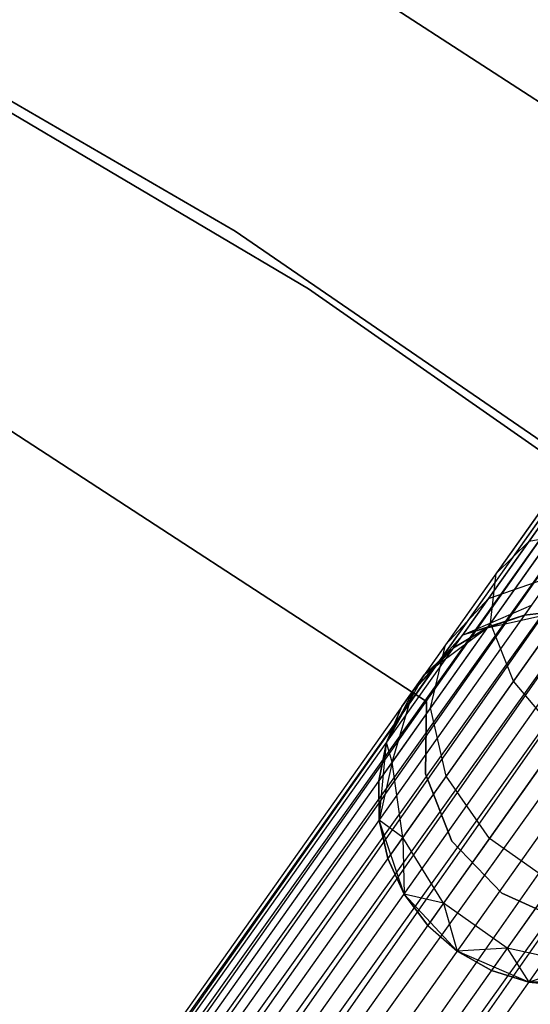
# Model space of a CAD drawing. Extents: x -102 to 102, y -101 to 102.
# Tile 448 of 481: x 32.03 to 34.75, y 48.26 to 53.51. Entities that reach past the tile are written whole.
import ezdxf

# ---------------------------------------------------------------- set-up
doc = ezdxf.new("R2010")
doc.units = 0
doc.header["$LTSCALE"] = 25.4
doc.layers.get('0').update_dxf_attribs({"linetype": 'CONTINUOUS'})

# ---------------------------------------------------------------- blocks, each defined once
blk = doc.blocks.new('NL2500011659_STL')
at = {"color": 0}
for p, q in [((24.1896, 35.8917, -7.3955), (45.7874, 66.402, -7.3955)), ((24.1896, 35.8917, -7.6045), (45.7874, 66.402, -7.3955)), ((24.1896, 35.8917, -7.6045), (45.7874, 66.402, -7.3955)), ((24.1896, 35.8917, -7.3955), (45.7874, 66.402, -7.3955)), ((45.8228, 66.3769, -7.809), (24.1896, 35.8917, -7.6045)), ((45.8228, 66.3769, -7.809), (24.1896, 35.8917, -7.6045)), ((45.7874, 66.402, -7.3955), (24.2251, 35.8666, -7.191)), ((45.7874, 66.402, -7.3955), (24.2251, 35.8666, -7.191)), ((24.2251, 35.8666, -7.809), (45.8228, 66.3769, -7.809)), ((24.2251, 35.8666, -7.809), (45.8228, 66.3769, -7.809)), ((24.2945, 35.8175, -8), (45.8228, 66.3769, -7.809)), ((24.2945, 35.8175, -8), (45.8228, 66.3769, -7.809)), ((24.2251, 35.8666, -7.191), (45.8922, 66.3277, -7)), ((24.2251, 35.8666, -7.191), (45.8922, 66.3277, -7)), ((24.2945, 35.8175, -7), (45.8922, 66.3277, -7)), ((24.2945, 35.8175, -7), (45.8922, 66.3277, -7)), ((45.8922, 66.3277, -7), (24.3948, 35.7465, -6.8309)), ((45.8922, 66.3277, -7), (24.3948, 35.7465, -6.8309)), ((45.9925, 66.2567, -8.1691), (24.2945, 35.8175, -8)), ((45.9925, 66.2567, -8.1691), (24.2945, 35.8175, -8)), ((24.3948, 35.7465, -8.1691), (45.9925, 66.2567, -8.1691)), ((24.3948, 35.7465, -8.1691), (45.9925, 66.2567, -8.1691)), ((24.5216, 35.6567, -8.309), (45.9925, 66.2567, -8.1691)), ((24.5216, 35.6567, -8.309), (45.9925, 66.2567, -8.1691)), ((24.3948, 35.7465, -6.8309), (46.1193, 66.167, -6.691)), ((24.3948, 35.7465, -6.8309), (46.1193, 66.167, -6.691)), ((24.5216, 35.6567, -6.691), (46.1193, 66.167, -6.691)), ((24.5216, 35.6567, -6.691), (46.1193, 66.167, -6.691)), ((46.1193, 66.167, -6.691), (24.6694, 35.5521, -6.5865)), ((46.1193, 66.167, -6.691), (24.6694, 35.5521, -6.5865)), ((46.2671, 66.0624, -8.4135), (24.5216, 35.6567, -8.309)), ((46.2671, 66.0624, -8.4135), (24.5216, 35.6567, -8.309)), ((24.6694, 35.5521, -8.4135), (46.2671, 66.0624, -8.4135)), ((24.6694, 35.5521, -8.4135), (46.2671, 66.0624, -8.4135)), ((24.8316, 35.4373, -8.4782), (46.2671, 66.0624, -8.4135)), ((24.8316, 35.4373, -8.4782), (46.2671, 66.0624, -8.4135)), ((24.6694, 35.5521, -6.5865), (46.4294, 65.9475, -6.5218)), ((24.6694, 35.5521, -6.5865), (46.4294, 65.9475, -6.5218)), ((24.8316, 35.4373, -6.5218), (46.4294, 65.9475, -6.5218)), ((24.8316, 35.4373, -6.5218), (46.4294, 65.9475, -6.5218)), ((24.8316, 35.4373, -8.4782), (46.5991, 65.8274, -8.5)), ((24.8316, 35.4373, -8.4782), (46.5991, 65.8274, -8.5)), ((25.0013, 35.3171, -6.5), (46.5991, 65.8274, -6.5)), ((25.0013, 35.3171, -6.5), (46.5991, 65.8274, -6.5)), ((25.0013, 35.3171, -8.5), (46.5991, 65.8274, -8.5)), ((25.0013, 35.3171, -8.5), (46.5991, 65.8274, -8.5)), ((25.171, 35.197, -8.4782), (46.5991, 65.8274, -8.5)), ((25.171, 35.197, -8.4782), (46.5991, 65.8274, -8.5)), ((25.171, 35.197, -6.5218), (46.7688, 65.7072, -6.5218)), ((25.171, 35.197, -6.5218), (46.7688, 65.7072, -6.5218)), ((46.7688, 65.7072, -6.5218), (25.3333, 35.0821, -6.5865)), ((46.7688, 65.7072, -6.5218), (25.3333, 35.0821, -6.5865)), ((46.9311, 65.5924, -8.4135), (25.171, 35.197, -8.4782)), ((46.9311, 65.5924, -8.4135), (25.171, 35.197, -8.4782)), ((25.3333, 35.0821, -8.4135), (46.9311, 65.5924, -8.4135)), ((25.3333, 35.0821, -8.4135), (46.9311, 65.5924, -8.4135)), ((29.1215, 54.7372, -308.5), (33.1783, 52.3792, -308.5)), ((33.1783, 52.3792, -318), (29.1215, 54.7372, -318)), ((33.1783, 52.3792, -318), (29.1215, 54.7372, -318)), ((29.1215, 54.7372, -308.5), (33.1783, 52.3792, -308.5)), ((36.5504, 51.9308, -308.5), (32.567, 54.5158, -308.5)), ((32.567, 54.5158, -318), (36.5504, 51.9308, -318)), ((36.5504, 51.9308, -308.5), (32.567, 54.5158, -308.5)), ((32.567, 54.5158, -318), (36.5504, 51.9308, -318)), ((33.5682, 52.0709, -316), (29.5826, 54.4327, -316)), ((29.5826, 54.4327, -315), (33.5682, 52.0709, -315)), ((33.5682, 52.0709, -316), (29.5826, 54.4327, -316)), ((29.5826, 54.4327, -315), (33.5682, 52.0709, -315)), ((33.1783, 52.3792, -308.5), (37.0452, 49.7211, -308.5)), ((37.0452, 49.7211, -318), (33.1783, 52.3792, -318)), ((33.1783, 52.3792, -318), (33.1783, 52.3792, -308.5)), ((33.1783, 52.3792, -318), (33.1783, 52.3792, -308.5)), ((37.0452, 49.7211, -318), (33.1783, 52.3792, -318)), ((33.1783, 52.3792, -308.5), (37.0452, 49.7211, -308.5)), ((37.3661, 49.4179, -316), (33.5682, 52.0709, -316)), ((33.5682, 52.0709, -316), (33.5682, 52.0709, -315)), ((33.5682, 52.0709, -315), (37.3661, 49.4179, -315)), ((33.5682, 52.0709, -316), (33.5682, 52.0709, -315)), ((37.3661, 49.4179, -316), (33.5682, 52.0709, -316)), ((33.5682, 52.0709, -315), (37.3661, 49.4179, -315)), ((31.8457, 51.404, -312), (34.1975, 49.8713, -312)), ((34.1975, 49.8713, -314), (31.8457, 51.404, -314)), ((34.1975, 49.8713, -314), (31.8457, 51.404, -314)), ((31.8457, 51.404, -312), (34.1975, 49.8713, -312)), ((35.0164, 51.1111, -307.8918), (34.7441, 50.7264, -308.132)), ((35.0164, 51.1111, -307.8918), (34.7441, 50.7264, -308.132)), ((34.9071, 51.0319, -307.4985), (34.5682, 50.5531, -307.7974)), ((34.9071, 51.0319, -307.4985), (34.5682, 50.5531, -307.7974)), ((34.9414, 50.8579, -307.1223), (34.5387, 50.2891, -307.4774)), ((34.9414, 50.8579, -307.1223), (34.5387, 50.2891, -307.4774)), ((34.7441, 50.7264, -308.132), (35.0361, 50.779, -308.4233)), ((34.7441, 50.7264, -308.132), (35.0361, 50.779, -308.4233)), ((34.7441, 50.7264, -308.132), (34.5279, 50.421, -308.5061)), ((34.7441, 50.7264, -308.132), (34.5279, 50.421, -308.5061)), ((34.5682, 50.5531, -307.7974), (34.7441, 50.7264, -308.132)), ((34.5682, 50.5531, -307.7974), (34.7441, 50.7264, -308.132)), ((35.1133, 50.6192, -306.8285), (34.6609, 49.9801, -307.2274)), ((35.1133, 50.6192, -306.8285), (34.6609, 49.9801, -307.2274)), ((34.5682, 50.5531, -307.7974), (34.2991, 50.1731, -308.263)), ((34.5682, 50.5531, -307.7974), (34.2991, 50.1731, -308.263)), ((34.5279, 50.421, -308.5061), (34.866, 50.5387, -308.7177)), ((34.5279, 50.421, -308.5061), (34.866, 50.5387, -308.7177)), ((34.5387, 50.2891, -307.4774), (34.5682, 50.5531, -307.7974)), ((34.5387, 50.2891, -307.4774), (34.5682, 50.5531, -307.7974)), ((34.2991, 50.1731, -308.263), (34.5279, 50.421, -308.5061)), ((34.2991, 50.1731, -308.263), (34.5279, 50.421, -308.5061)), ((34.5279, 50.421, -308.5061), (34.3892, 50.225, -308.9774)), ((34.5279, 50.421, -308.5061), (34.3892, 50.225, -308.9774)), ((34.3892, 50.225, -308.9774), (34.7567, 50.3844, -309.0887)), ((34.3892, 50.225, -308.9774), (34.7567, 50.3844, -309.0887)), ((34.5211, 50.2642, -314), (34.9267, 50.3556, -314)), ((34.5211, 50.2642, -314), (34.9267, 50.3556, -314)), ((34.7567, 50.3844, -309.0887), (34.7191, 50.3312, -309.5)), ((34.7567, 50.3844, -309.0887), (34.7191, 50.3312, -309.5)), ((34.9267, 50.3556, -309.5), (34.7191, 50.3312, -309.5)), ((34.7191, 50.3312, -309.5), (34.9267, 50.3556, -314)), ((34.7191, 50.3312, -309.5), (34.9267, 50.3556, -314)), ((34.9267, 50.3556, -309.5), (34.7191, 50.3312, -309.5)), ((34.7191, 50.3312, -309.5), (34.3892, 50.225, -308.9774)), ((34.7191, 50.3312, -309.5), (34.3892, 50.225, -308.9774)), ((34.7191, 50.3312, -309.5), (34.5211, 50.2642, -309.5)), ((34.5211, 50.2642, -314), (34.7191, 50.3312, -309.5)), ((34.7191, 50.3312, -309.5), (34.5211, 50.2642, -309.5)), ((34.5211, 50.2642, -314), (34.7191, 50.3312, -309.5)), ((34.1877, 50.0156, -314), (34.5211, 50.2642, -314)), ((34.1877, 50.0156, -314), (34.5211, 50.2642, -314)), ((34.5387, 50.2891, -307.4774), (34.2192, 49.8377, -308.0305)), ((34.5387, 50.2891, -307.4774), (34.2192, 49.8377, -308.0305)), ((34.5211, 50.2642, -309.5), (34.3413, 50.1574, -309.5)), ((34.3413, 50.1574, -309.5), (34.5211, 50.2642, -314)), ((34.3413, 50.1574, -309.5), (34.5211, 50.2642, -314)), ((34.5211, 50.2642, -309.5), (34.3413, 50.1574, -309.5)), ((34.5211, 50.2642, -309.5), (34.3892, 50.225, -308.9774)), ((34.5211, 50.2642, -309.5), (34.3892, 50.225, -308.9774)), ((34.5211, 50.2642, -309.5), (34.5211, 50.2642, -314)), ((34.5211, 50.2642, -309.5), (34.5211, 50.2642, -314)), ((34.6609, 49.9801, -307.2274), (34.5387, 50.2891, -307.4774)), ((34.6609, 49.9801, -307.2274), (34.5387, 50.2891, -307.4774)), ((34.1264, 49.9291, -308.8497), (34.3892, 50.225, -308.9774)), ((34.1264, 49.9291, -308.8497), (34.3892, 50.225, -308.9774)), ((34.3413, 50.1574, -309.5), (34.3892, 50.225, -308.9774)), ((34.3413, 50.1574, -309.5), (34.3892, 50.225, -308.9774)), ((34.2991, 50.1731, -308.263), (34.1264, 49.9291, -308.8497)), ((34.2991, 50.1731, -308.263), (34.1264, 49.9291, -308.8497)), ((34.3413, 50.1574, -309.5), (34.1264, 49.9291, -308.8497)), ((34.3413, 50.1574, -309.5), (34.1264, 49.9291, -308.8497)), ((34.3413, 50.1574, -309.5), (34.1877, 50.0156, -309.5)), ((34.1877, 50.0156, -314), (34.3413, 50.1574, -309.5)), ((34.3413, 50.1574, -309.5), (34.1877, 50.0156, -309.5)), ((34.1877, 50.0156, -314), (34.3413, 50.1574, -309.5)), ((34.2192, 49.8377, -308.0305), (34.2991, 50.1731, -308.263)), ((34.2192, 49.8377, -308.0305), (34.2991, 50.1731, -308.263)), ((33.9843, 49.653, -314), (34.1877, 50.0156, -314)), ((33.9843, 49.653, -314), (34.1877, 50.0156, -314)), ((34.0669, 49.845, -309.5), (34.1877, 50.0156, -314)), ((34.0669, 49.845, -309.5), (34.1877, 50.0156, -314)), ((34.1877, 50.0156, -309.5), (34.1264, 49.9291, -308.8497)), ((34.1877, 50.0156, -309.5), (34.1264, 49.9291, -308.8497)), ((34.1877, 50.0156, -309.5), (34.1877, 50.0156, -314)), ((34.1877, 50.0156, -309.5), (34.1877, 50.0156, -314)), ((34.6609, 49.9801, -307.2274), (34.3018, 49.4729, -307.8489)), ((34.6609, 49.9801, -307.2274), (34.3018, 49.4729, -307.8489)), ((34.9135, 49.6795, -307.0906), (34.6609, 49.9801, -307.2274)), ((34.9135, 49.6795, -307.0906), (34.6609, 49.9801, -307.2274)), ((34.1264, 49.9291, -308.8497), (33.9843, 49.653, -309.5)), ((34.1264, 49.9291, -308.8497), (33.9843, 49.653, -309.5)), ((34.014, 49.5479, -308.7274), (34.1264, 49.9291, -308.8497)), ((34.014, 49.5479, -308.7274), (34.1264, 49.9291, -308.8497)), ((34.1264, 49.9291, -308.8497), (34.0669, 49.845, -309.5)), ((34.1264, 49.9291, -308.8497), (34.0669, 49.845, -309.5)), ((34.1975, 49.8713, -312), (34.1921, 49.4862, -312)), ((34.1921, 49.4862, -314), (34.1975, 49.8713, -314)), ((34.1921, 49.4862, -314), (34.1975, 49.8713, -314)), ((34.1975, 49.8713, -312), (34.1921, 49.4862, -312)), ((34.1975, 49.8713, -312), (34.1975, 49.8713, -314)), ((34.1975, 49.8713, -312), (34.1975, 49.8713, -314)), ((34.0669, 49.845, -309.5), (33.9843, 49.653, -309.5)), ((33.9843, 49.653, -314), (34.0669, 49.845, -309.5)), ((34.0669, 49.845, -309.5), (33.9843, 49.653, -309.5)), ((33.9843, 49.653, -314), (34.0669, 49.845, -309.5)), ((34.2192, 49.8377, -308.0305), (34.014, 49.5479, -308.7274)), ((34.2192, 49.8377, -308.0305), (34.014, 49.5479, -308.7274)), ((34.3018, 49.4729, -307.8489), (34.2192, 49.8377, -308.0305)), ((34.3018, 49.4729, -307.8489), (34.2192, 49.8377, -308.0305)), ((34.9135, 49.6795, -307.0906), (34.5328, 49.1417, -307.7495)), ((34.9135, 49.6795, -307.0906), (34.5328, 49.1417, -307.7495)), ((33.9843, 49.653, -309.5), (33.9433, 49.448, -309.5)), ((33.9433, 49.448, -309.5), (33.9843, 49.653, -314)), ((33.9433, 49.448, -309.5), (33.9843, 49.653, -314)), ((33.9843, 49.653, -309.5), (33.9433, 49.448, -309.5)), ((33.9459, 49.2389, -314), (33.9843, 49.653, -314)), ((33.9459, 49.2389, -314), (33.9843, 49.653, -314)), ((34.014, 49.5479, -308.7274), (33.9843, 49.653, -309.5)), ((34.014, 49.5479, -308.7274), (33.9843, 49.653, -309.5)), ((33.9843, 49.653, -309.5), (33.9843, 49.653, -314)), ((33.9843, 49.653, -309.5), (33.9843, 49.653, -314)), ((34.014, 49.5479, -308.7274), (33.9433, 49.448, -309.5)), ((34.014, 49.5479, -308.7274), (33.9433, 49.448, -309.5)), ((34.014, 49.5479, -308.7274), (33.9459, 49.2389, -309.5)), ((34.014, 49.5479, -308.7274), (33.9459, 49.2389, -309.5)), ((34.0713, 49.1472, -308.632), (34.014, 49.5479, -308.7274)), ((34.0713, 49.1472, -308.632), (34.014, 49.5479, -308.7274)), ((34.3018, 49.4729, -307.8489), (34.0713, 49.1472, -308.632)), ((34.3018, 49.4729, -307.8489), (34.0713, 49.1472, -308.632)), ((34.1921, 49.4862, -312), (34.1921, 49.4862, -314)), ((34.1921, 49.4862, -312), (34.1921, 49.4862, -314)), ((34.1921, 49.4862, -312), (34.3326, 49.1276, -312)), ((34.3326, 49.1276, -314), (34.1921, 49.4862, -314)), ((34.3326, 49.1276, -314), (34.1921, 49.4862, -314)), ((34.1921, 49.4862, -312), (34.3326, 49.1276, -312)), ((34.5328, 49.1417, -307.7495), (34.3018, 49.4729, -307.8489)), ((34.5328, 49.1417, -307.7495), (34.3018, 49.4729, -307.8489)), ((33.9433, 49.448, -309.5), (33.9459, 49.2389, -309.5)), ((33.9459, 49.2389, -314), (33.9433, 49.448, -309.5)), ((33.9433, 49.448, -309.5), (33.9459, 49.2389, -309.5)), ((33.9459, 49.2389, -314), (33.9433, 49.448, -309.5)), ((34.0792, 48.8451, -314), (33.9459, 49.2389, -314)), ((34.0713, 49.1472, -308.632), (33.9459, 49.2389, -309.5)), ((33.9459, 49.2389, -309.5), (33.9919, 49.035, -309.5)), ((34.0713, 49.1472, -308.632), (33.9459, 49.2389, -309.5)), ((33.9919, 49.035, -309.5), (33.9459, 49.2389, -314)), ((34.0792, 48.8451, -314), (33.9459, 49.2389, -314)), ((33.9919, 49.035, -309.5), (33.9459, 49.2389, -314)), ((33.9459, 49.2389, -309.5), (33.9919, 49.035, -309.5)), ((33.9459, 49.2389, -309.5), (33.9459, 49.2389, -314)), ((33.9459, 49.2389, -309.5), (33.9459, 49.2389, -314)), ((34.0713, 49.1472, -308.632), (33.9919, 49.035, -309.5)), ((34.0713, 49.1472, -308.632), (33.9919, 49.035, -309.5)), ((34.2884, 48.7965, -308.5797), (34.0713, 49.1472, -308.632)), ((34.0713, 49.1472, -308.632), (34.0792, 48.8451, -309.5)), ((34.0713, 49.1472, -308.632), (34.0792, 48.8451, -309.5)), ((34.2884, 48.7965, -308.5797), (34.0713, 49.1472, -308.632)), ((34.5328, 49.1417, -307.7495), (34.2884, 48.7965, -308.5797)), ((34.5328, 49.1417, -307.7495), (34.2884, 48.7965, -308.5797)), ((34.8722, 48.9015, -307.7495), (34.5328, 49.1417, -307.7495)), ((34.8722, 48.9015, -307.7495), (34.5328, 49.1417, -307.7495)), ((34.3326, 49.1276, -312), (34.3326, 49.1276, -314)), ((34.3326, 49.1276, -312), (34.3326, 49.1276, -314)), ((34.3326, 49.1276, -312), (34.5983, 48.8488, -312)), ((34.5983, 48.8488, -314), (34.3326, 49.1276, -314)), ((34.5983, 48.8488, -314), (34.3326, 49.1276, -314)), ((34.3326, 49.1276, -312), (34.5983, 48.8488, -312)), ((33.9919, 49.035, -309.5), (34.0792, 48.8451, -309.5)), ((34.0792, 48.8451, -314), (33.9919, 49.035, -309.5)), ((33.9919, 49.035, -309.5), (34.0792, 48.8451, -309.5)), ((34.0792, 48.8451, -314), (33.9919, 49.035, -309.5)), ((34.8722, 48.9015, -307.7495), (34.6278, 48.5562, -308.5797)), ((34.8722, 48.9015, -307.7495), (34.6278, 48.5562, -308.5797)), ((34.3613, 48.5395, -314), (34.0792, 48.8451, -314)), ((34.2884, 48.7965, -308.5797), (34.0792, 48.8451, -309.5)), ((34.0792, 48.8451, -309.5), (34.2042, 48.6775, -309.5)), ((34.2884, 48.7965, -308.5797), (34.0792, 48.8451, -309.5)), ((34.2042, 48.6775, -309.5), (34.0792, 48.8451, -314)), ((34.3613, 48.5395, -314), (34.0792, 48.8451, -314)), ((34.2042, 48.6775, -309.5), (34.0792, 48.8451, -314)), ((34.0792, 48.8451, -309.5), (34.2042, 48.6775, -309.5)), ((34.0792, 48.8451, -309.5), (34.0792, 48.8451, -314)), ((34.0792, 48.8451, -309.5), (34.0792, 48.8451, -314)), ((34.5983, 48.8488, -312), (34.5983, 48.8488, -314)), ((34.5983, 48.8488, -312), (34.5983, 48.8488, -314)), ((34.5983, 48.8488, -312), (34.9496, 48.6909, -312)), ((34.9496, 48.6909, -314), (34.5983, 48.8488, -314)), ((34.9496, 48.6909, -314), (34.5983, 48.8488, -314)), ((34.5983, 48.8488, -312), (34.9496, 48.6909, -312)), ((34.2884, 48.7965, -308.5797), (34.2042, 48.6775, -309.5)), ((34.2884, 48.7965, -308.5797), (34.2042, 48.6775, -309.5)), ((34.6278, 48.5562, -308.5797), (34.2884, 48.7965, -308.5797)), ((34.2884, 48.7965, -308.5797), (34.3613, 48.5395, -309.5)), ((34.2884, 48.7965, -308.5797), (34.3613, 48.5395, -309.5)), ((34.6278, 48.5562, -308.5797), (34.2884, 48.7965, -308.5797)), ((34.2042, 48.6775, -309.5), (34.3613, 48.5395, -309.5)), ((34.2042, 48.6775, -309.5), (34.3613, 48.5395, -309.5)), ((34.2042, 48.6775, -309.5), (34.3613, 48.5395, -314)), ((34.2042, 48.6775, -309.5), (34.3613, 48.5395, -314)), ((34.6278, 48.5562, -308.5797), (34.3613, 48.5395, -309.5)), ((34.6278, 48.5562, -308.5797), (34.3613, 48.5395, -309.5)), ((34.7432, 48.3751, -314), (34.3613, 48.5395, -314)), ((34.3613, 48.5395, -309.5), (34.5436, 48.4372, -309.5)), ((34.7432, 48.3751, -314), (34.3613, 48.5395, -314)), ((34.5436, 48.4372, -309.5), (34.3613, 48.5395, -314)), ((34.3613, 48.5395, -309.5), (34.5436, 48.4372, -309.5)), ((34.3613, 48.5395, -309.5), (34.3613, 48.5395, -314)), ((34.5436, 48.4372, -309.5), (34.3613, 48.5395, -314)), ((34.3613, 48.5395, -309.5), (34.3613, 48.5395, -314)), ((34.6278, 48.5562, -308.5797), (34.5436, 48.4372, -309.5)), ((34.6278, 48.5562, -308.5797), (34.5436, 48.4372, -309.5)), ((35.0308, 48.468, -308.632), (34.6278, 48.5562, -308.5797)), ((34.6278, 48.5562, -308.5797), (34.7432, 48.3751, -309.5)), ((34.6278, 48.5562, -308.5797), (34.7432, 48.3751, -309.5)), ((35.0308, 48.468, -308.632), (34.6278, 48.5562, -308.5797)), ((35.0308, 48.468, -308.632), (34.7432, 48.3751, -309.5)), ((35.0308, 48.468, -308.632), (34.7432, 48.3751, -309.5)), ((34.5436, 48.4372, -309.5), (34.7432, 48.3751, -309.5)), ((34.7432, 48.3751, -314), (34.5436, 48.4372, -309.5)), ((34.5436, 48.4372, -309.5), (34.7432, 48.3751, -309.5)), ((34.7432, 48.3751, -314), (34.5436, 48.4372, -309.5)), ((35.159, 48.3802, -314), (34.7432, 48.3751, -314)), ((35.159, 48.3802, -314), (34.7432, 48.3751, -314)), ((34.7432, 48.3751, -309.5), (34.9514, 48.3558, -309.5)), ((34.9514, 48.3558, -309.5), (34.7432, 48.3751, -314)), ((34.9514, 48.3558, -309.5), (34.7432, 48.3751, -314)), ((34.7432, 48.3751, -309.5), (34.9514, 48.3558, -309.5)), ((34.7432, 48.3751, -309.5), (34.7432, 48.3751, -314)), ((34.7432, 48.3751, -309.5), (34.7432, 48.3751, -314))]:
    blk.add_line(p, q, dxfattribs=at)

msp = doc.modelspace()

# ---------------------------------------------------------------- block references
at = {"color": 0}
msp.add_blockref('NL2500011659_STL', (0, 0), dxfattribs=at)

doc.saveas('drawing.dxf')
